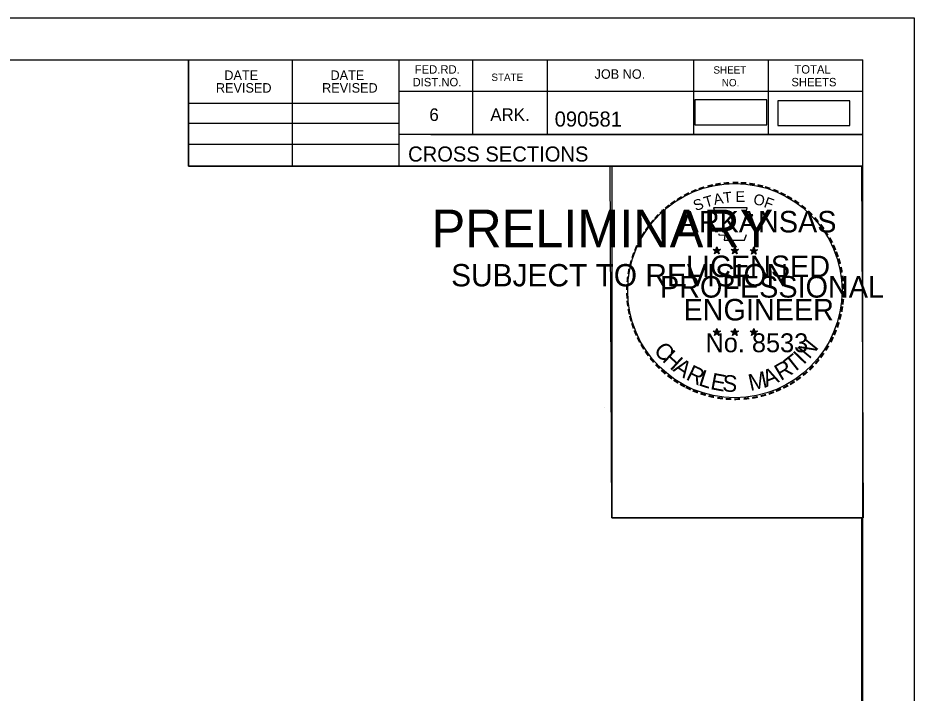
# Model space of a CAD drawing. Extents: x 1322838 to 1324533, y 339903 to 351025.
# Drawn here: x 1323783.4 to 1323866.6, y 343970.4 to 344033.1 of the extents above; entities that cross this region are included whole.
import ezdxf

# ---------------------------------------------------------------- set-up
doc = ezdxf.new("R2010")
doc.units = 0
for name, color, linetype in [('R_Border', 7, 'Continuous'), ('R_Border PE', 7, 'Continuous'), ('R_Border Prem', 7, 'Continuous'), ('R_Drive', 7, 'Continuous'), ('R_No Plot', 7, 'Continuous')]:
    doc.layers.add(name, color=color, linetype=linetype)

msp = doc.modelspace()

# ---------------------------------------------------------------- linework, layer by layer
at = {"layer": 'R_Border'}
for p, q in [((1323545.715, 344029.179), (1323861.895, 344029.179)), ((1323799.255, 344019.299), (1323799.255, 344029.179)), ((1323808.935, 344019.299), (1323808.935, 344029.179)), ((1323818.795, 344029.179), (1323818.795, 344019.299)), ((1323825.635, 344029.179), (1323825.635, 344022.239)), ((1323832.575, 344029.179), (1323832.575, 344022.239)), ((1323846.155, 344029.179), (1323846.155, 344022.239)), ((1323853.095, 344029.179), (1323853.095, 344022.239)), ((1323861.895, 343823.719), (1323861.895, 344029.179)), ((1323861.895, 344026.239), (1323818.795, 344026.239)), ((1323861.895, 344026.259), (1323861.895, 344026.259)), ((1323799.255, 344025.159), (1323818.795, 344025.159)), ((1323799.255, 344023.299), (1323818.795, 344023.299)), ((1323861.895, 344022.239), (1323818.795, 344022.239)), ((1323821.755, 344022.239), (1323861.895, 344022.239)), ((1323799.255, 344021.359), (1323818.795, 344021.359)), ((1323861.895, 344019.299), (1323799.255, 344019.299))]:
    msp.add_line(p, q, dxfattribs=at)
at = {"layer": 'R_Border PE'}
for p, q in [((1323847.98, 344011.554), (1323848.329, 344011.443)), ((1323847.98, 344011.554), (1323848.233, 344011.509)), ((1323847.98, 344011.554), (1323848.217, 344011.432)), ((1323848.113, 344011.146), (1323848.329, 344011.443)), ((1323848.113, 344011.146), (1323848.239, 344011.39)), ((1323848.113, 344011.146), (1323848.327, 344011.363)), ((1323848.329, 344011.808), (1323848.288, 344011.556)), ((1323848.542, 344011.146), (1323848.327, 344011.36)), ((1323848.329, 344011.443), (1323848.329, 344011.808)), ((1323848.329, 344011.808), (1323848.378, 344011.558)), ((1323848.676, 344011.554), (1323848.329, 344011.443)), ((1323848.542, 344011.146), (1323848.329, 344011.443)), ((1323848.676, 344011.554), (1323848.39, 344011.505)), ((1323848.542, 344011.146), (1323848.405, 344011.437)), ((1323848.676, 344011.554), (1323848.472, 344011.452)), ((1323849.65, 344011.554), (1323849.999, 344011.443)), ((1323849.65, 344011.554), (1323849.903, 344011.509)), ((1323849.65, 344011.554), (1323849.887, 344011.432)), ((1323849.783, 344011.146), (1323849.999, 344011.443)), ((1323849.783, 344011.146), (1323849.909, 344011.39)), ((1323849.783, 344011.146), (1323849.997, 344011.363)), ((1323849.999, 344011.808), (1323849.958, 344011.556)), ((1323850.212, 344011.146), (1323849.997, 344011.36)), ((1323849.999, 344011.443), (1323849.999, 344011.808)), ((1323849.999, 344011.808), (1323850.048, 344011.558)), ((1323850.346, 344011.554), (1323849.999, 344011.443)), ((1323850.212, 344011.146), (1323849.999, 344011.443)), ((1323850.346, 344011.554), (1323850.06, 344011.505)), ((1323850.212, 344011.146), (1323850.075, 344011.437)), ((1323850.346, 344011.554), (1323850.142, 344011.452)), ((1323851.414, 344011.542), (1323851.763, 344011.431)), ((1323851.414, 344011.542), (1323851.667, 344011.497)), ((1323851.414, 344011.542), (1323851.651, 344011.42)), ((1323851.547, 344011.134), (1323851.763, 344011.431)), ((1323851.547, 344011.134), (1323851.673, 344011.378)), ((1323851.547, 344011.134), (1323851.761, 344011.351)), ((1323851.763, 344011.796), (1323851.722, 344011.544)), ((1323851.976, 344011.134), (1323851.761, 344011.348)), ((1323851.763, 344011.431), (1323851.763, 344011.796)), ((1323851.763, 344011.796), (1323851.812, 344011.546)), ((1323852.11, 344011.542), (1323851.763, 344011.431)), ((1323851.976, 344011.134), (1323851.763, 344011.431)), ((1323852.11, 344011.542), (1323851.824, 344011.493)), ((1323851.976, 344011.134), (1323851.839, 344011.425)), ((1323852.11, 344011.542), (1323851.906, 344011.44)), ((1323847.976, 344003.981), (1323848.325, 344003.87)), ((1323847.976, 344003.981), (1323848.229, 344003.936)), ((1323847.976, 344003.981), (1323848.213, 344003.859)), ((1323848.109, 344003.573), (1323848.325, 344003.87)), ((1323848.109, 344003.573), (1323848.235, 344003.817)), ((1323848.325, 344004.235), (1323848.284, 344003.983)), ((1323848.325, 344003.87), (1323848.325, 344004.235)), ((1323848.325, 344004.235), (1323848.374, 344003.985)), ((1323848.672, 344003.981), (1323848.325, 344003.87)), ((1323848.538, 344003.573), (1323848.325, 344003.87)), ((1323848.672, 344003.981), (1323848.386, 344003.932)), ((1323848.538, 344003.573), (1323848.401, 344003.864)), ((1323848.672, 344003.981), (1323848.468, 344003.879)), ((1323849.645, 344003.981), (1323849.994, 344003.87)), ((1323849.645, 344003.981), (1323849.898, 344003.936)), ((1323849.645, 344003.981), (1323849.882, 344003.859)), ((1323849.778, 344003.573), (1323849.994, 344003.87)), ((1323849.778, 344003.573), (1323849.904, 344003.817)), ((1323849.994, 344004.235), (1323849.953, 344003.983)), ((1323849.994, 344003.87), (1323849.994, 344004.235)), ((1323849.994, 344004.235), (1323850.043, 344003.985)), ((1323850.341, 344003.981), (1323849.994, 344003.87)), ((1323850.207, 344003.573), (1323849.994, 344003.87)), ((1323850.341, 344003.981), (1323850.055, 344003.932)), ((1323850.207, 344003.573), (1323850.07, 344003.864)), ((1323850.341, 344003.981), (1323850.137, 344003.879)), ((1323851.412, 344003.971), (1323851.761, 344003.86)), ((1323851.412, 344003.971), (1323851.665, 344003.926)), ((1323851.412, 344003.971), (1323851.649, 344003.849)), ((1323851.545, 344003.563), (1323851.761, 344003.86)), ((1323851.545, 344003.563), (1323851.671, 344003.807)), ((1323851.761, 344004.225), (1323851.72, 344003.973)), ((1323851.761, 344003.86), (1323851.761, 344004.225)), ((1323851.761, 344004.225), (1323851.81, 344003.975)), ((1323852.108, 344003.971), (1323851.761, 344003.86)), ((1323851.974, 344003.563), (1323851.761, 344003.86)), ((1323852.108, 344003.971), (1323851.822, 344003.922)), ((1323851.974, 344003.563), (1323851.837, 344003.854)), ((1323852.108, 344003.971), (1323851.904, 344003.869)), ((1323848.109, 344003.573), (1323848.323, 344003.79)), ((1323848.538, 344003.573), (1323848.323, 344003.787)), ((1323849.778, 344003.573), (1323849.992, 344003.79)), ((1323850.207, 344003.573), (1323849.992, 344003.787)), ((1323851.545, 344003.563), (1323851.759, 344003.78)), ((1323851.974, 344003.563), (1323851.759, 344003.777))]:
    msp.add_line(p, q, dxfattribs=at)
for points in [[(1323848.021, 344015.432), (1323848.29, 344014.605)], [(1323851.532, 344014.51), (1323851.674, 344014.794), (1323850.989, 344014.77), (1323851.137, 344015.432), (1323848.021, 344015.432)], [(1323848.513, 344013.009), (1323848.513, 344012.922), (1323849.076, 344012.903), (1323849.022, 344012.43), (1323850.892, 344012.43), (1323851.093, 344012.966)], [(1323848.329, 344011.808), (1323848.542, 344011.146), (1323847.98, 344011.554), (1323848.676, 344011.554), (1323848.113, 344011.146), (1323848.329, 344011.808)], [(1323849.999, 344011.808), (1323850.212, 344011.146), (1323849.65, 344011.554), (1323850.346, 344011.554), (1323849.783, 344011.146), (1323849.999, 344011.808)], [(1323851.763, 344011.796), (1323851.976, 344011.134), (1323851.414, 344011.542), (1323852.11, 344011.542), (1323851.547, 344011.134), (1323851.763, 344011.796)], [(1323848.325, 344004.235), (1323848.538, 344003.573), (1323847.976, 344003.981), (1323848.672, 344003.981), (1323848.109, 344003.573), (1323848.325, 344004.235)], [(1323849.994, 344004.235), (1323850.207, 344003.573), (1323849.645, 344003.981), (1323850.341, 344003.981), (1323849.778, 344003.573), (1323849.994, 344004.235)], [(1323851.761, 344004.225), (1323851.974, 344003.563), (1323851.412, 344003.971), (1323852.108, 344003.971), (1323851.545, 344003.563), (1323851.761, 344004.225)]]:
    msp.add_lwpolyline(points, dxfattribs=at)
for centre, radius in [((1323848.328, 344011.442), 0.172), ((1323848.328, 344011.442), 0.145), ((1323848.328, 344011.442), 0.116), ((1323848.328, 344011.442), 0.0991), ((1323848.328, 344011.442), 0.0747), ((1323848.328, 344011.442), 0.0495), ((1323848.328, 344011.442), 0.0296), ((1323849.998, 344011.442), 0.172), ((1323849.998, 344011.442), 0.145), ((1323849.998, 344011.442), 0.116), ((1323849.998, 344011.442), 0.0991), ((1323849.998, 344011.442), 0.0747), ((1323849.998, 344011.442), 0.0495), ((1323849.998, 344011.442), 0.0296), ((1323851.762, 344011.43), 0.172), ((1323851.762, 344011.43), 0.145), ((1323851.762, 344011.43), 0.116), ((1323851.762, 344011.43), 0.0991), ((1323851.762, 344011.43), 0.0747), ((1323851.762, 344011.43), 0.0495), ((1323851.762, 344011.43), 0.0296), ((1323848.324, 344003.869), 0.172), ((1323848.324, 344003.869), 0.145), ((1323848.324, 344003.869), 0.116), ((1323848.324, 344003.869), 0.0991), ((1323848.324, 344003.869), 0.0747), ((1323848.324, 344003.869), 0.0495), ((1323848.324, 344003.869), 0.0296), ((1323849.993, 344003.869), 0.172), ((1323849.993, 344003.869), 0.145), ((1323849.993, 344003.869), 0.116), ((1323849.993, 344003.869), 0.0991), ((1323849.993, 344003.869), 0.0747), ((1323849.993, 344003.869), 0.0495), ((1323849.993, 344003.869), 0.0296), ((1323851.76, 344003.859), 0.172), ((1323851.76, 344003.859), 0.145), ((1323851.76, 344003.859), 0.116), ((1323851.76, 344003.859), 0.0991), ((1323851.76, 344003.859), 0.0747), ((1323851.76, 344003.859), 0.0495), ((1323851.76, 344003.859), 0.0296)]:
    msp.add_circle(centre, radius, dxfattribs=at)
at = {"layer": 'R_Drive'}
for points in [[(1323846.285, 344023.146), (1323852.968, 344023.146), (1323852.968, 344025.456), (1323846.285, 344025.456)], [(1323853.999, 344023.073), (1323860.682, 344023.073), (1323860.682, 344025.383), (1323853.999, 344025.383)]]:
    msp.add_lwpolyline(points, close=True, dxfattribs=at)
at = {"layer": 'R_No Plot'}
for p, q in [((1323533.315, 344033.074), (1323866.648, 344033.074)), ((1323837.93, 343996.843), (1323837.93, 343996.843))]:
    msp.add_line(p, q, dxfattribs=at)
for points in [[(1323533.308, 344033.074), (1323866.648, 344033.074), (1323866.648, 343819.736), (1323533.308, 343819.736)], [(1323779.635, 344029.179), (1323799.255, 344029.179), (1323799.255, 344019.299), (1323815.368, 344019.299), (1323838.567, 344019.299), (1323838.567, 343986.629), (1323861.775, 343986.629), (1323861.895, 343823.719), (1323545.715, 343823.719), (1323545.715, 344029.179)], [(1323838.427, 344019.299), (1323861.775, 344019.299), (1323861.915, 343986.629), (1323838.567, 343986.629)]]:
    msp.add_lwpolyline(points, close=True, dxfattribs=at)
msp.add_circle((1323850.007, 344007.739), 9.952, dxfattribs=at)

# ---------------------------------------------------------------- texts
at = {"layer": 'R_Border'}
for s, height, p in [('DATE', 0.8792, (1323802.593, 344027.315)), ('DATE', 0.8792, (1323812.453, 344027.315)), ('FED.RD.', 0.7819, (1323820.275, 344027.899)), ('JOB NO.', 0.8792, (1323836.975, 344027.419)), ('SHEET', 0.684, (1323848.015, 344027.899)), ('TOTAL', 0.7819, (1323855.535, 344027.899)), ('DIST.NO.', 0.7819, (1323820.075, 344026.719)), ('STATE', 0.684, (1323827.395, 344027.219)), ('NO.', 0.684, (1323848.795, 344026.719)), ('SHEETS', 0.7819, (1323855.255, 344026.719)), ('REVISED', 0.8792, (1323801.813, 344026.135)), ('REVISED', 0.8792, (1323811.673, 344026.135)), ('6', 1.172, (1323821.635, 344023.499)), ('ARK.', 1.1723, (1323827.295, 344023.499)), ('090581', 1.4, (1323833.271, 344022.979)), ('CROSS SECTIONS', 1.4, (1323819.659, 344019.729))]:
    msp.add_text(s, height=height, rotation=360, dxfattribs=at).set_placement(p)
at = {"layer": 'R_Border PE'}
for s, height, rotation, p in [('-', 1.6, 24.30721, (1323846.135, 344016.29)), ('-', 1.6, 19.17608, (1323846.769, 344016.559)), ('-', 1.6, 13.63015, (1323847.519, 344016.8)), ('-', 1.6, 10.21935, (1323848.197, 344016.962)), ('-', 1.6, 5.89682, (1323848.926, 344017.072)), ('-', 1.6, 0.18623, (1323849.698, 344017.144)), ('-', 1.6, 357.74304, (1323850.421, 344017.131)), ('-', 1.6, 352.16172, (1323851.165, 344017.075)), ('-', 1.6, 347.20489, (1323851.884, 344016.961)), ('-', 1.6, 342.3362, (1323852.519, 344016.806)), ('-', 1.6, 337.85509, (1323853.254, 344016.583)), ('-', 1.6, 34.06357, (1323844.905, 344015.603)), ('-', 1.6, 28.79182, (1323845.502, 344015.973)), ('T', 1, 16.4036, (1323847.29, 344015.441)), ('A', 1, 11.21318, (1323848.116, 344015.692)), ('T', 1, 6.02276, (1323848.965, 344015.858)), ('E', 1, 0.83234, (1323850.07, 344015.968)), ('O', 1, 350.4515, (1323851.674, 344015.758)), ('F', 1, 340.07066, (1323852.628, 344015.53)), ('-', 1.6, 334.12109, (1323853.885, 344016.312)), ('-', 1.6, 329.64089, (1323854.464, 344016.029)), ('-', 1.6, 38.95066, (1323843.851, 344014.83)), ('-', 1.6, 36.23174, (1323844.327, 344015.208)), ('S', 1, 21.59401, (1323846.376, 344015.11)), ('-', 1.6, 325.86266, (1323855.107, 344015.668)), ('-', 1.6, 320.52971, (1323855.717, 344015.242)), ('-', 1.6, 48.42305, (1323842.97, 344013.935)), ('-', 1.6, 42.96224, (1323843.418, 344014.413)), ('ARKANSAS', 2, 360, (1323844.874, 344013.144)), ('-', 1.6, 315.57859, (1323856.316, 344014.754)), ('-', 1.6, 54.23247, (1323842.154, 344012.882)), ('-', 1.6, 50.61417, (1323842.567, 344013.449)), ('-', 1.6, 309.87973, (1323856.885, 344014.204)), ('-', 1.6, 306.65218, (1323857.41, 344013.602)), ('-', 1.6, 58.07063, (1323841.829, 344012.355)), ('-', 1.4, 303.67529, (1323857.896, 344013.034)), ('-', 1.6, 62.87135, (1323841.516, 344011.741)), ('-', 1.6, 299.66835, (1323858.215, 344012.427)), ('-', 1.6, 72.39447, (1323841.038, 344010.5)), ('-', 1.6, 67.77427, (1323841.257, 344011.13)), ('DWB', 0.01, 360, (1323848.316, 344011.438)), ('DWB', 0.01, 360, (1323849.986, 344011.438)), ('DWB', 0.01, 360, (1323851.75, 344011.427)), ('-', 1.6, 294.66279, (1323858.539, 344011.815)), ('-', 1.6, 290.57283, (1323858.796, 344011.238)), ('-', 1.6, 75.46096, (1323840.841, 344009.786)), ('LICENSED', 2, 360, (1323845.472, 344008.995)), ('-', 1.6, 285.12326, (1323859.03, 344010.658)), ('-', 1.6, 81.20126, (1323840.709, 344009.073)), ('-', 1.6, 280.54934, (1323859.23, 344009.916)), ('-', 1.6, 85.18634, (1323840.633, 344008.382)), ('PROFESSIONAL', 2, 360, (1323843.048, 344007.091)), ('-', 1.6, 276.59616, (1323859.392, 344009.148)), ('-', 1.6, 89.06224, (1323840.608, 344007.681)), ('-', 1.6, 274.33011, (1323859.452, 344008.426)), ('-', 1.6, 94.19588, (1323840.643, 344006.956)), ('-', 1.6, 269.94067, (1323859.486, 344007.794)), ('-', 1.6, 98.94793, (1323840.715, 344006.289)), ('ENGINEER', 2, 360, (1323845.235, 344004.966)), ('-', 1.6, 263.5172, (1323859.467, 344007.128)), ('-', 1.6, 101.71495, (1323840.85, 344005.556)), ('-', 1.6, 255.7626, (1323859.286, 344005.796)), ('-', 1.6, 260.99529, (1323859.396, 344006.474)), ('-', 1.6, 105.45785, (1323841.012, 344004.961)), ('-', 1.6, 109.08742, (1323841.227, 344004.33)), ('-', 1.6, 252.86809, (1323859.105, 344005.076)), ('-', 1.6, 114.06432, (1323841.481, 344003.734)), ('DWB', 0.01, 360, (1323848.312, 344003.865)), ('DWB', 0.01, 360, (1323849.981, 344003.865)), ('DWB', 0.01, 360, (1323851.748, 344003.855)), ('-', 1.6, 247.88866, (1323858.882, 344004.403)), ('-', 1.6, 115.72885, (1323841.786, 344003.116)), ('No. 8533', 1.757, 360, (1323847.278, 344002.015)), ('N', 1.54, 50.78344, (1323856.914, 344001.314)), ('-', 1.6, 244.61971, (1323858.62, 344003.774)), ('-', 1.6, 120.44712, (1323842.143, 344002.53)), ('-', 1.6, 125.89344, (1323842.546, 344001.969)), ('C', 1.54, 309.95483, (1323842.4, 344002.162)), ('H', 1.54, 317.38726, (1323843.185, 344001.224)), ('-', 1.6, 239.07125, (1323858.226, 344003.022)), ('-', 1.6, 130.71812, (1323843.008, 344001.417)), ('T', 1.54, 38.42805, (1323855.38, 343999.985)), ('I', 1.54, 46.30332, (1323856.392, 344000.794)), ('-', 1.6, 231.25377, (1323857.394, 344001.803)), ('-', 1.6, 233.84524, (1323857.824, 344002.369)), ('-', 1.6, 134.22381, (1323843.525, 344000.872)), ('A', 1.54, 325.55777, (1323844.18, 344000.321)), ('R', 1.54, 334.31873, (1323845.378, 343999.52)), ('A', 1.54, 21.7918, (1323852.935, 343998.772)), ('R', 1.54, 30.55277, (1323854.267, 343999.322)), ('-', 1.6, 225.76533, (1323856.915, 344001.239)), ('-', 1.6, 138.93382, (1323844.05, 344000.408)), ('-', 1.6, 144.64634, (1323844.606, 344000.002)), ('L', 1.54, 342.19401, (1323846.548, 343998.963)), ('E', 1.54, 349.33121, (1323847.665, 343998.601)), ('S', 1.54, 356.46841, (1323848.818, 343998.381)), ('M', 1.54, 12.44038, (1323851.439, 343998.415)), ('-', 1.6, 215.73633, (1323855.844, 344000.258)), ('-', 1.6, 221.08509, (1323856.393, 344000.73)), ('-', 1.6, 148.08978, (1323845.167, 343999.631)), ('-', 1.6, 151.57039, (1323845.746, 343999.306)), ('-', 1.6, 154.60019, (1323846.268, 343999.059)), ('-', 1.6, 207.35684, (1323854.752, 343999.525)), ('-', 1.6, 212.24909, (1323855.31, 343999.871)), ('-', 1.6, 158.56121, (1323846.892, 343998.805)), ('-', 1.6, 162.79826, (1323847.579, 343998.592)), ('-', 1.6, 167.55551, (1323848.294, 343998.428)), ('-', 1.6, 195.47429, (1323852.832, 343998.691)), ('-', 1.6, 200.71842, (1323853.509, 343998.933)), ('-', 1.6, 204.25161, (1323854.128, 343999.206)), ('-', 1.6, 173.11546, (1323849.066, 343998.318)), ('-', 1.6, 176.51827, (1323849.814, 343998.265)), ('-', 1.6, 181.59176, (1323850.558, 343998.284)), ('-', 1.6, 185.81666, (1323851.367, 343998.36)), ('-', 1.6, 191.28576, (1323852.103, 343998.492))]:
    msp.add_text(s, height=height, rotation=rotation, dxfattribs=at).set_placement(p)
at = {"layer": 'R_Border Prem'}
for s, height, p in [('PRELIMINARY', 3.5, (1323821.847, 344011.762)), ('DWB', 0.01, (1323822.593, 344013.611)), ('SUBJECT TO REVISION', 2.07511, (1323823.656, 344008.133))]:
    msp.add_text(s, height=height, rotation=360, dxfattribs=at).set_placement(p)

doc.saveas('drawing.dxf')
